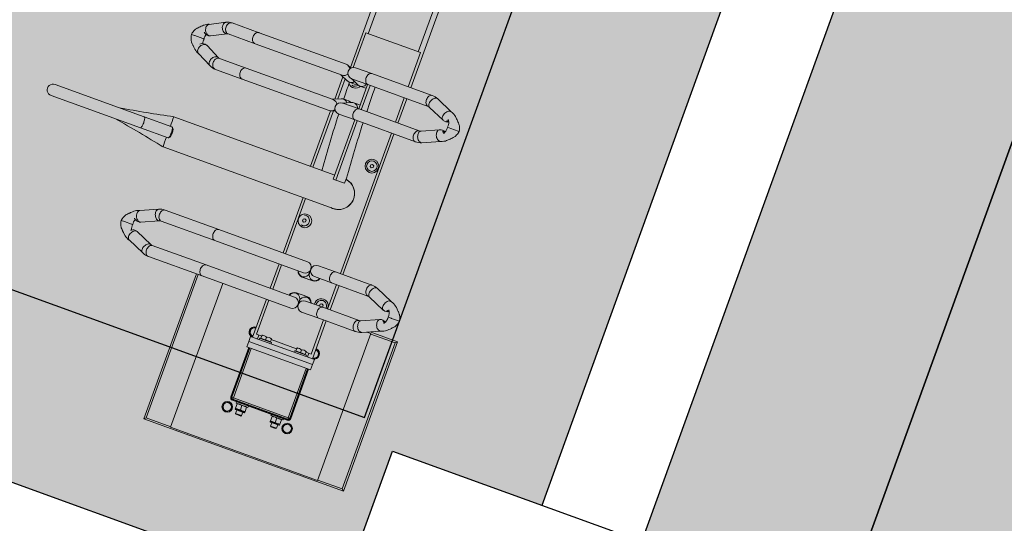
# Model space of a CAD drawing. Header units: metres. Extents: x 134157 to 138734, y 451157 to 455772.
# Tile 777 of 1056: x 136685.266 to 136687.123, y 454149.172 to 454150.122. Entities that reach past the tile are written whole.
import ezdxf

# ---------------------------------------------------------------- set-up
doc = ezdxf.new("R2010")
doc.units = ezdxf.units.M
doc.linetypes.add('TR18X20__G2', pattern=[2.6, 1, -0.4, 0, -0.4, 0, -0.4, 0, -0.4])
doc.layers.add('-DR-alg-hulplijnen', color=210, linetype='Continuous', plot=False)
doc.layers.add('-DR-alg-hulplijnen kantverharding asflast nieuwe fietsstraat', color=7, linetype='Continuous', true_color=0xff9429, plot=False)
doc.layers.add('-DR-nw-gr-arc-gras', color=7, linetype='Continuous', true_color=0xb5d5a4)
for name, color, linetype in [('-DR-nw-inr-fietsparkeren Tulip Traverse', 2, 'Continuous'), ('-DR-nw-vh-band 18-20x25', 2, 'TR18X20__G2'), ('-DR-nw-vh-band 18-20x25 hoekblok R 0.50 uitwendig', 2, 'Continuous'), ('-DR-nw-vh-kantverharding', 3, 'Continuous'), ('VELOPA-FIG15', 1, 'Continuous'), ('VELOPA-FIG25', 1, 'Continuous')]:
    doc.layers.add(name, color=color, linetype=linetype)
for name, color, linetype, lineweight, true_color in [('-DR-nw-vh-arc-asfalt fietsstraat rood', 7, 'Continuous', 9, 0xdfbfc7), ('-DR-nw-vh-arc-sbs df Drainflow', 7, 'Continuous', 9, 0xb9747c), ('-DR-nw-vh-arc-sbs kf bruinrood rabat halfsteens', 7, 'Continuous', 9, 0xb88485)]:
    doc.layers.add(name, color=color, linetype=linetype, lineweight=lineweight, true_color=true_color)
doc.layers.add('-DR-nw-vh-arc-tegels 300x300x45', color=253, linetype='Continuous', lineweight=9)
pattern_1 = [(115.335625, (136419.71802, 453326.2367), (-0.223681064, -0.105903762), [0.06, -0.187485]), (205.335625, (136419.71802, 453326.2367), (0.105903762, -0.223681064), [0.06, -0.187485])]

# ---------------------------------------------------------------- blocks, each defined once
blk = doc.blocks.new('*U2306')
at = {"layer": '-DR-alg-hulplijnen', "flags": 128}
blk.add_lwpolyline([(-40, 130), (-40, -1795), (1510, -1795), (1510, 130)], close=True, dxfattribs=at)
at = {"layer": 'VELOPA-FIG15', "color": 252, "linetype": 'Continuous', "lineweight": 9}
for p, q in [((1449.5, -124), (1449.5, 4)), ((1559.5, 0), (1559.5, -0.7)), ((827, -10), (682, -10)), ((1439.5, -10), (1432, -10)), ((1460.5, -5), (1559.5, -5)), ((1559.5, -2), (1559.5, -0.7)), ((1559.5, -5), (1559.5, -2)), ((1559.5, -5), (1559.5, -115)), ((1562.5, -5), (1559.5, -5)), ((1563.8, -5), (1562.5, -5)), ((1564.5, -5), (1563.8, -5)), ((1578, -34.4), (1578, -15.6)), ((1578, -104.4), (1578, -85.6)), ((827, -110), (682, -110)), ((1439.5, -110), (1432, -110)), ((1559.5, -115), (1460.5, -115)), ((1559.5, -115), (1562.5, -115)), ((1559.5, -115), (1559.5, -118)), ((1559.5, -118), (1559.5, -119.3)), ((1559.5, -119.3), (1559.5, -120)), ((1563.8, -115), (1562.5, -115)), ((1564.5, -115), (1563.8, -115))]:
    blk.add_line(p, q, dxfattribs=at)
at = {"layer": 'VELOPA-FIG15', "color": 252, "linetype": 'Continuous', "lineweight": 9, "flags": 128}
for points in [[(1292.5, 58.1), (1292.3, 56.8), (1291.8, 55.5), (1290.9, 54.4), (1289.8, 53.3), (1288.4, 52.4), (1286.7, 51.7), (1284.9, 51.2), (1283, 50.9), (1281, 50.9), (1279.1, 51), (1277.2, 51.4), (1275.4, 52.1), (1273.9, 52.9), (1272.6, 53.8), (1271.6, 55), (1270.9, 56.2), (1270.5, 57.4), (1270.5, 58.1)], [(1293.2, 61.5), (1292.9, 60.9), (1292.1, 59.9), (1291, 59.2), (1289.7, 58.6), (1288.1, 58.3), (1286.4, 58.2), (1284.6, 58.4), (1282.7, 58.8), (1280.8, 59.4), (1279, 60.2), (1277.4, 61.3), (1275.9, 62.4), (1274.7, 63.7), (1273.7, 65.1), (1273.1, 66.4), (1272.7, 67.8), (1272.7, 69.1), (1273.1, 70.3)], [(1340.8, 61.5), (1341.1, 60.9), (1341.9, 59.9), (1343, 59.2), (1344.3, 58.6), (1345.9, 58.3), (1347.6, 58.2), (1349.4, 58.4), (1351.3, 58.8), (1353.2, 59.4), (1355, 60.2), (1356.6, 61.3), (1358.1, 62.4), (1359.3, 63.7), (1360.3, 65.1), (1360.9, 66.4), (1361.3, 67.8), (1361.3, 69.1), (1360.9, 70.3)], [(1341.5, 58.1), (1341.7, 56.8), (1342.2, 55.5), (1343.1, 54.4), (1344.2, 53.3), (1345.6, 52.4), (1347.3, 51.7), (1349.1, 51.2), (1351, 50.9), (1353, 50.9), (1354.9, 51), (1356.8, 51.4), (1358.6, 52.1), (1360.1, 52.9), (1361.4, 53.8), (1362.4, 55), (1363.1, 56.2), (1363.5, 57.4), (1363.5, 58.1)], [(917.5, 42.9), (917.3, 41.6), (916.8, 40.3), (915.9, 39.1), (914.8, 38), (913.4, 37.1), (911.7, 36.4), (909.9, 35.8), (908, 35.5), (906, 35.5), (904.1, 35.7), (902.2, 36.1), (900.4, 36.7), (898.9, 37.5), (897.6, 38.5), (896.6, 39.7), (895.9, 40.9), (895.5, 42.2), (895.5, 42.9)], [(918.2, 46), (917.9, 45.5), (917.1, 44.5), (916, 43.7), (914.7, 43.1), (913.1, 42.8), (911.4, 42.7), (909.6, 42.8), (907.7, 43.2), (905.8, 43.8), (904, 44.7), (902.4, 45.7), (900.9, 46.9), (899.7, 48.2), (898.7, 49.6), (898.1, 51), (897.7, 52.4), (897.7, 53.7), (898.1, 54.9), (898.1, 55)], [(965.8, 46), (966.1, 45.5), (966.9, 44.5), (968, 43.7), (969.3, 43.1), (970.9, 42.8), (972.6, 42.7), (974.4, 42.8), (976.3, 43.2), (978.2, 43.8), (980, 44.7), (981.6, 45.7), (983.1, 46.9), (984.3, 48.2), (985.3, 49.6), (985.9, 51), (986.3, 52.4), (986.3, 53.7), (985.9, 54.9), (985.9, 55)], [(966.5, 42.9), (966.7, 41.6), (967.2, 40.3), (968.1, 39.1), (969.2, 38), (970.6, 37.1), (972.3, 36.4), (974.1, 35.8), (976, 35.5), (978, 35.5), (979.9, 35.7), (981.8, 36.1), (983.6, 36.7), (985.1, 37.5), (986.4, 38.5), (987.4, 39.7), (988.1, 40.9), (988.5, 42.2), (988.5, 42.9)], [(1292.5, -14.9), (1292.3, -16.1), (1291.8, -17.4), (1290.9, -18.6), (1289.8, -19.6), (1288.4, -20.5), (1286.7, -21.2), (1284.9, -21.7), (1283, -22), (1281, -22.1), (1279.1, -21.9), (1277.2, -21.5), (1275.4, -20.9), (1273.9, -20.1), (1272.6, -19.1), (1271.6, -18), (1270.9, -16.8), (1270.5, -15.5), (1270.5, -14.9)], [(1341.5, -14.9), (1341.7, -16.1), (1342.2, -17.4), (1343.1, -18.6), (1344.2, -19.6), (1345.6, -20.5), (1347.3, -21.2), (1349.1, -21.7), (1351, -22), (1353, -22.1), (1354.9, -21.9), (1356.8, -21.5), (1358.6, -20.9), (1360.1, -20.1), (1361.4, -19.1), (1362.4, -18), (1363.1, -16.8), (1363.5, -15.5), (1363.5, -14.9)], [(917.5, -78.1), (917.3, -79.4), (916.8, -80.7), (915.9, -81.9), (914.8, -83), (913.4, -83.9), (911.7, -84.6), (909.9, -85.2), (908, -85.5), (906, -85.5), (904.1, -85.3), (902.2, -84.9), (900.4, -84.3), (898.9, -83.5), (897.6, -82.5), (896.6, -81.3), (895.9, -80.1), (895.5, -78.8), (895.5, -78.1)], [(966.5, -78.1), (966.7, -79.4), (967.2, -80.7), (968.1, -81.9), (969.2, -83), (970.6, -83.9), (972.3, -84.6), (974.1, -85.2), (976, -85.5), (978, -85.5), (979.9, -85.3), (981.8, -84.9), (983.6, -84.3), (985.1, -83.5), (986.4, -82.5), (987.4, -81.3), (988.1, -80.1), (988.5, -78.8), (988.5, -78.1)], [(1292.5, -249), (1292.3, -250.3), (1291.8, -251.6), (1290.9, -252.7), (1289.8, -253.8), (1288.4, -254.7), (1286.7, -255.4), (1284.9, -256), (1283, -256.3), (1281, -256.3), (1279.1, -256.1), (1277.2, -255.7), (1275.4, -255.1), (1273.9, -254.3), (1272.6, -253.3), (1271.6, -252.2), (1270.9, -250.9), (1270.5, -249.6), (1270.5, -249)], [(1341.5, -249), (1341.7, -250.3), (1342.2, -251.6), (1343.1, -252.7), (1344.2, -253.8), (1345.6, -254.7), (1347.3, -255.4), (1349.1, -256), (1351, -256.3), (1353, -256.3), (1354.9, -256.1), (1356.8, -255.7), (1358.6, -255.1), (1360.1, -254.3), (1361.4, -253.3), (1362.4, -252.2), (1363.1, -250.9), (1363.5, -249.6), (1363.5, -249)], [(917.5, -304.2), (917.3, -305.7), (916.8, -307.1), (915.9, -308.5), (914.8, -309.7), (913.4, -310.7), (911.7, -311.6), (909.9, -312.1), (908, -312.5), (906, -312.5), (904.1, -312.3), (902.2, -311.9), (900.4, -311.2), (898.9, -310.2), (897.6, -309.1), (896.6, -307.8), (895.9, -306.4), (895.5, -304.9), (895.5, -304.2)], [(966.5, -304.2), (966.7, -305.7), (967.2, -307.1), (968.1, -308.5), (969.2, -309.7), (970.6, -310.7), (972.3, -311.6), (974.1, -312.1), (976, -312.5), (978, -312.5), (979.9, -312.3), (981.8, -311.9), (983.6, -311.2), (985.1, -310.2), (986.4, -309.1), (987.4, -307.8), (988.1, -306.4), (988.5, -304.9), (988.5, -304.2)], [(917.5, -358.2), (917.3, -359.7), (916.8, -361.2), (915.9, -362.5), (914.8, -363.7), (913.4, -364.8), (911.7, -365.6), (909.9, -366.2), (908, -366.5), (906, -366.6), (904.1, -366.4), (902.2, -365.9), (900.4, -365.2), (898.9, -364.3), (897.6, -363.1), (896.6, -361.8), (895.9, -360.4), (895.5, -359), (895.5, -358.2)], [(918.6, -362.7), (918.4, -364.2), (917.9, -365.8), (917.1, -367.3), (916, -368.7), (914.7, -370.1), (913.1, -371.2), (911.4, -372.2), (909.6, -372.9), (907.7, -373.4), (905.8, -373.6), (904, -373.5), (902.4, -373.1), (900.9, -372.5), (899.7, -371.6), (898.7, -370.6), (898.3, -369.9)], [(918, -360), (918.4, -361.2), (918.6, -362.7)], [(966, -360), (965.6, -361.2), (965.4, -362.7)], [(965.4, -362.7), (965.6, -364.2), (966.1, -365.8), (966.9, -367.3), (968, -368.7), (969.3, -370.1), (970.9, -371.2), (972.6, -372.2), (974.4, -372.9), (976.3, -373.4), (978.2, -373.6), (980, -373.5), (981.6, -373.1), (983.1, -372.5), (984.3, -371.6), (985.3, -370.6), (985.7, -369.9)], [(966.5, -358.2), (966.7, -359.7), (967.2, -361.2), (968.1, -362.5), (969.2, -363.7), (970.6, -364.8), (972.3, -365.6), (974.1, -366.2), (976, -366.5), (978, -366.6), (979.9, -366.4), (981.8, -365.9), (983.6, -365.2), (985.1, -364.3), (986.4, -363.1), (987.4, -361.8), (988.1, -360.4), (988.5, -359), (988.5, -358.2)], [(1292.5, -356.7), (1292.3, -358.1), (1291.8, -359.3), (1290.9, -360.5), (1289.8, -361.6), (1288.4, -362.5), (1286.7, -363.2), (1284.9, -363.7), (1283, -364), (1281, -364.1), (1279.1, -363.9), (1277.2, -363.5), (1275.4, -362.9), (1273.9, -362.1), (1272.6, -361.1), (1271.6, -359.9), (1270.9, -358.7), (1270.5, -357.4), (1270.5, -356.7)], [(1293.6, -361.9), (1293.4, -363.2), (1292.9, -364.6), (1292.1, -366), (1291, -367.3), (1289.7, -368.6), (1288.1, -369.7), (1286.4, -370.6), (1284.6, -371.4), (1282.7, -371.9), (1280.8, -372.1), (1279, -372.2), (1277.4, -372), (1275.9, -371.5), (1274.7, -370.8), (1273.7, -369.9), (1273.1, -368.9)], [(1293.2, -360), (1293.4, -360.6), (1293.6, -361.9)], [(1340.8, -360), (1340.6, -360.6), (1340.4, -361.9)], [(1340.4, -361.9), (1340.6, -363.2), (1341.1, -364.6), (1341.9, -366), (1343, -367.3), (1344.3, -368.6), (1345.9, -369.7), (1347.6, -370.6), (1349.4, -371.4), (1351.3, -371.9), (1353.2, -372.1), (1355, -372.2), (1356.6, -372), (1358.1, -371.5), (1359.3, -370.8), (1360.3, -369.9), (1360.9, -368.9)], [(1341.5, -356.7), (1341.7, -358.1), (1342.2, -359.3), (1343.1, -360.5), (1344.2, -361.6), (1345.6, -362.5), (1347.3, -363.2), (1349.1, -363.7), (1351, -364), (1353, -364.1), (1354.9, -363.9), (1356.8, -363.5), (1358.6, -362.9), (1360.1, -362.1), (1361.4, -361.1), (1362.4, -359.9), (1363.1, -358.7), (1363.5, -357.4), (1363.5, -356.7)], [(1129.5, -450.9), (1127.5, -451), (1125.6, -451.1), (1123.9, -451.3), (1122.3, -451.6), (1120.9, -451.9), (1119.8, -452.3), (1119, -452.8), (1118.6, -453.2), (1118.5, -453.6)], [(1140.5, -453.6), (1140.4, -453.2), (1140, -452.8), (1139.2, -452.3), (1138.1, -451.9), (1136.7, -451.6), (1135.1, -451.3), (1133.4, -451.1), (1131.5, -451), (1129.5, -450.9)]]:
    blk.add_lwpolyline(points, dxfattribs=at)
at = {"layer": 'VELOPA-FIG25', "color": 252, "linetype": 'Continuous', "lineweight": 9}
for p, q in [((1317, 128.4), (1317, 130)), ((1354.5, 140), (1354.5, 85)), ((1358, 136.5), (1354.5, 140)), ((1654.5, 140), (1354.5, 140)), ((1358, 136.5), (1358, 87.5)), ((1651, 136.5), (1358, 136.5)), ((1651, 136.5), (1654.5, 140)), ((1651, 87.5), (1651, 136.5)), ((1654.5, -260), (1654.5, 140)), ((942, 112), (942, 113.7)), ((942, 111.6), (942, 112)), ((942, 97.2), (942, 111.6)), ((1317, 128), (1317, 128.4)), ((1317, 114), (1317, 128)), ((1317, 114), (1317, 113.7)), ((1317, 113.7), (1317, 107.5)), ((942, 97.2), (942, 96.9)), ((942, 96.9), (942, 90.7)), ((1287.3, 103), (1273.1, 70.3)), ((1293.2, 61.5), (1307.6, 94.4)), ((1326.4, 94.4), (1340.8, 61.5)), ((1360.9, 70.3), (1346.7, 103)), ((912.4, 87), (898.1, 55)), ((918.2, 46), (932.5, 78.2)), ((951.5, 78.2), (965.8, 46)), ((985.9, 55), (971.6, 87)), ((1357, 87.5), (1357, 79.3)), ((1652, 87.5), (1357, 87.5)), ((1652, -207.5), (1652, 87.5)), ((1270.5, 58.1), (1270.5, -14.9)), ((1292.5, -14.9), (1292.5, 58.1)), ((1341.5, 58.1), (1341.5, -14.9)), ((1363.5, -14.9), (1363.5, 58.1)), ((895.5, 42.9), (895.5, -78.1)), ((917.5, -78.1), (917.5, 42.9)), ((966.5, 42.9), (966.5, -78.1)), ((988.5, -78.1), (988.5, 42.9)), ((895.5, 0), (613.5, 0)), ((966.5, 0), (917.5, 0)), ((1270.5, 0), (988.5, 0)), ((1341.5, 0), (1292.5, 0)), ((1439.5, 0), (1363.5, 0)), ((1434.1, 8), (1424.9, 8)), ((1439.5, -124), (1439.5, 4)), ((1439.5, 4), (1449.5, 4)), ((1449.5, 4), (1460.5, 4)), ((1460.5, -124), (1460.5, 4)), ((1559.5, 0), (1460.5, 0)), ((1584.1, 8), (1574.9, 8)), ((895.5, -5.2), (827, -5.2)), ((827, -5.2), (827, -115.2)), ((966.5, -5.2), (917.5, -5.2)), ((1270.5, -5.2), (988.5, -5.2)), ((1056, -18.5), (1057.8, -15.5)), ((1057.8, -21.5), (1056, -18.5)), ((1057.8, -15.5), (1061.2, -15.5)), ((1061.2, -15.5), (1063, -18.5)), ((1063, -18.5), (1061.2, -21.5)), ((1270.5, -14.9), (1270.5, -49.2)), ((1341.5, -5.2), (1292.5, -5.2)), ((1292.5, -49.2), (1292.5, -14.9)), ((1336, -18.5), (1337.8, -15.5)), ((1337.8, -21.5), (1336, -18.5)), ((1337.8, -15.5), (1341.2, -15.5)), ((1341.2, -15.5), (1341.5, -16)), ((1341.5, -14.9), (1341.5, -49.2)), ((1432, -5.2), (1363.5, -5.2)), ((1363.5, -49.2), (1363.5, -14.9)), ((1429.5, -15.5), (1429.5, -15.5)), ((1431, -15.5), (1429.5, -15.5)), ((1436.2, -15.5), (1431, -15.5)), ((1432, -15.5), (1432, -5.2)), ((1437, -15.5), (1436.2, -15.5)), ((1436.2, -15.5), (1436.2, -20.3)), ((1439.5, -13), (1437, -13)), ((1437, -37), (1437, -13)), ((1559.5, -0.7), (1460.5, -0.7)), ((1559.5, -2), (1460.5, -2)), ((1562.5, -115), (1562.5, -5)), ((1563.8, -115), (1563.8, -5)), ((1564.5, -5), (1564.5, -115)), ((1567, -13), (1564.5, -13)), ((1567, -13), (1567, -37)), ((1567, -15.5), (1567, -15.5)), ((1567.7, -15.5), (1567, -15.5)), ((1576.2, -15.5), (1567.7, -15.5)), ((1574.9, -8), (1584.1, -8)), ((1576.2, -15.5), (1577, -15.5)), ((1577, -15.5), (1577, -15.5)), ((1578, -15.6), (1577, -15.6)), ((1579, -33.4), (1579, -16.6)), ((1061.2, -21.5), (1057.8, -21.5)), ((1341.2, -21.5), (1337.8, -21.5)), ((1341.5, -21), (1341.2, -21.5)), ((1429.5, -34.5), (1429.5, -34.5)), ((1429.5, -34.5), (1431, -34.5)), ((1431, -25), (1436.2, -25)), ((1436.2, -34.5), (1431, -34.5)), ((1432, -85.5), (1432, -34.5)), ((1436.2, -20.3), (1436.2, -25)), ((1436.2, -25), (1436.2, -29.7)), ((1436.2, -29.7), (1436.2, -34.5)), ((1436.2, -34.5), (1437, -34.5)), ((1437, -37), (1439.5, -37)), ((1564.5, -37), (1567, -37)), ((1567.5, -19), (1567, -19)), ((1567, -31), (1567.5, -31)), ((1567, -34.5), (1567, -34.5)), ((1567.7, -34.5), (1567, -34.5)), ((1576.2, -25), (1567.7, -25)), ((1576.2, -34.5), (1567.7, -34.5)), ((1576.2, -34.5), (1577, -34.5)), ((1577, -34.4), (1578, -34.4)), ((1577, -34.5), (1577, -34.5)), ((1585.7, -19), (1579, -19)), ((1579, -31), (1585.7, -31)), ((1587, -20.3), (1585.7, -19)), ((1585.7, -31), (1585.7, -19)), ((1585.7, -31), (1587, -29.7)), ((1587, -29.7), (1587, -20.3)), ((1301.1, -70.7), (1301.1, -49.7)), ((1332.8, -49.7), (1332.8, -70.7)), ((917.5, -73.7), (966.5, -73.7)), ((988.5, -73.7), (1107.5, -73.7)), ((1097.5, -55.8), (1107.5, -55.8)), ((1107.5, -73.7), (1107.5, -55.8)), ((1107.5, -73.7), (1107.5, -78.6)), ((1159.6, -401.2), (1159.6, -60.1)), ((1270.5, -71.2), (1270.5, -249)), ((1277.1, -59.4), (1277.1, -61.1)), ((1281.5, -60.2), (1289, -60.2)), ((1289.2, -60.2), (1289, -60.2)), ((1292.5, -249), (1292.5, -71.2)), ((1341.5, -71.2), (1341.5, -249)), ((1345, -60.2), (1344.8, -60.2)), ((1345, -60.2), (1352.5, -60.2)), ((1356.8, -61.1), (1356.8, -59.4)), ((1363.5, -249), (1363.5, -71.2)), ((895.5, -78.1), (895.5, -110.6)), ((917.5, -110.6), (917.5, -78.1)), ((917.5, -78.6), (966.5, -78.6)), ((925.2, -91.3), (925.2, -81.2)), ((958.8, -81.2), (958.8, -91.3)), ((966.5, -78.1), (966.5, -110.6)), ((988.5, -110.6), (988.5, -78.1)), ((988.5, -78.6), (1107.5, -78.6)), ((1099.3, -78.6), (1099.3, -401.1)), ((1429.5, -85.5), (1429.5, -85.5)), ((1431, -85.5), (1429.5, -85.5)), ((1436.2, -85.5), (1431, -85.5)), ((1437, -85.5), (1436.2, -85.5)), ((1436.2, -85.5), (1436.2, -90.2)), ((1436.2, -90.2), (1436.2, -95)), ((1439.5, -83), (1437, -83)), ((1437, -107), (1437, -83)), ((1567, -83), (1564.5, -83)), ((1567, -83), (1567, -107)), ((1567, -85.5), (1567, -85.5)), ((1567.7, -85.5), (1567, -85.5)), ((1567.5, -89), (1567, -89)), ((1576.2, -85.5), (1567.7, -85.5)), ((1576.2, -85.5), (1577, -85.5)), ((1577, -85.5), (1577, -85.5)), ((1578, -85.6), (1577, -85.6)), ((1579, -103.4), (1579, -86.6)), ((1585.7, -89), (1579, -89)), ((1587, -90.2), (1585.7, -89)), ((1585.7, -101), (1585.7, -89)), ((1587, -99.7), (1587, -90.2)), ((917.5, -111.2), (924.3, -95.5)), ((925.2, -112.2), (925.2, -102.1)), ((958.8, -102.1), (958.8, -112.2)), ((959.7, -95.5), (966.5, -111.2)), ((1099.3, -104.5), (1097.5, -104.5)), ((1196, -103.5), (1197.8, -100.5)), ((1197.8, -106.5), (1196, -103.5)), ((1197.8, -100.5), (1201.2, -100.5)), ((1201.2, -106.5), (1197.8, -106.5)), ((1201.2, -100.5), (1203, -103.5)), ((1203, -103.5), (1201.2, -106.5)), ((1429.5, -104.5), (1429.5, -104.5)), ((1429.5, -104.5), (1431, -104.5)), ((1431, -95), (1436.2, -95)), ((1436.2, -104.5), (1431, -104.5)), ((1432, -115.2), (1432, -104.5)), ((1436.2, -95), (1436.2, -99.7)), ((1436.2, -99.7), (1436.2, -104.5)), ((1436.2, -104.5), (1437, -104.5)), ((1437, -107), (1439.5, -107)), ((1564.5, -107), (1567, -107)), ((1567, -101), (1567.5, -101)), ((1567, -104.5), (1567, -104.5)), ((1567.7, -104.5), (1567, -104.5)), ((1576.2, -95), (1567.7, -95)), ((1576.2, -104.5), (1567.7, -104.5)), ((1576.2, -104.5), (1577, -104.5)), ((1577, -104.4), (1578, -104.4)), ((1577, -104.5), (1577, -104.5)), ((1579, -101), (1585.7, -101)), ((1585.7, -101), (1587, -99.7)), ((898.5, -120), (613.5, -120)), ((827, -115.2), (896.5, -115.2)), ((895.5, -129.9), (895.5, -304.2)), ((899.3, -118.9), (896.4, -125.6)), ((917.5, -132.1), (924.3, -116.4)), ((917.5, -304.2), (917.5, -129.9)), ((964.4, -127.3), (919.6, -127.3)), ((962.3, -122.4), (921.7, -122.4)), ((959.7, -116.4), (966.5, -132.1)), ((966.5, -129.9), (966.5, -304.2)), ((987.6, -125.6), (984.7, -118.9)), ((1099.3, -122.4), (986.2, -122.4)), ((1099.3, -127.3), (988.2, -127.3)), ((988.5, -304.2), (988.5, -129.9)), ((1159.6, -115.2), (1270.5, -115.2)), ((1270.5, -120), (1159.6, -120)), ((1292.5, -115.2), (1341.5, -115.2)), ((1341.5, -120), (1292.5, -120)), ((1363.5, -115.2), (1432, -115.2)), ((1439.5, -120), (1363.5, -120)), ((1424.9, -128), (1434.1, -128)), ((1439.5, -124), (1449.5, -124)), ((1449.5, -124), (1460.5, -124)), ((1559.5, -118), (1460.5, -118)), ((1460.5, -119.3), (1559.5, -119.3)), ((1559.5, -120), (1460.5, -120)), ((1584.1, -112), (1574.9, -112)), ((1574.9, -128), (1584.1, -128)), ((1363.5, -207.5), (1652, -207.5)), ((1651, -256.5), (1651, -207.5)), ((1270.5, -249), (1270.5, -356.7)), ((1292.5, -356.7), (1292.5, -249)), ((1341.5, -249), (1341.5, -356.7)), ((1363.5, -356.7), (1363.5, -249)), ((1363.5, -256.5), (1651, -256.5)), ((1651, -256.5), (1654.5, -260)), ((1363.5, -260), (1654.5, -260)), ((895.5, -304.2), (895.5, -358.2)), ((917.5, -358.2), (917.5, -304.2)), ((966.5, -304.2), (966.5, -358.2)), ((988.5, -358.2), (988.5, -304.2)), ((898.3, -369.9), (912.7, -398.2)), ((932.3, -388.3), (918, -360)), ((966, -360), (951.7, -388.3)), ((971.3, -398.2), (985.7, -369.9)), ((1273.1, -368.9), (1287.4, -401.3)), ((1307.6, -392.4), (1293.2, -360)), ((1340.8, -360), (1326.4, -392.4)), ((1346.6, -401.3), (1360.9, -368.9)), ((932.6, -389), (932.4, -388.4)), ((951.6, -388.4), (951.4, -389.1)), ((942, -399.9), (942, -397.9)), ((942, -399.9), (942, -400.3)), ((942, -416.6), (942, -400.3)), ((1118.5, -398.1), (1118.5, -453.6)), ((1121.3, -395.1), (1118.8, -397.4)), ((1140.2, -397.4), (1137.7, -395.1)), ((1140.5, -453.6), (1140.5, -398.1)), ((1307.7, -392.7), (1307.6, -392.4)), ((1317, -406.7), (1317, -405)), ((1317, -406.7), (1317, -407.1)), ((1317, -421.4), (1317, -407.1)), ((1326.4, -392.4), (1326.3, -392.7)), ((942, -417), (942, -416.6)), ((942, -423), (942, -417)), ((1317, -421.7), (1317, -421.4)), ((1317, -427.9), (1317, -421.7)), ((1118.5, -453.6), (1118.5, -632.7)), ((1140.5, -453.6), (1140.5, -632.7))]:
    blk.add_line(p, q, dxfattribs=at)
at = {"layer": 'VELOPA-FIG25', "color": 252, "linetype": 'Continuous', "lineweight": 9, "flags": 128}
for points in [[(1317, 130), (1313.6, 129.5), (1310.8, 128.7), (1308.3, 127.6), (1306.6, 126.7), (1305.5, 126.1), (1305, 125.7), (1304.2, 125.2), (1302.6, 123.9), (1301, 122.3), (1300.4, 121.5), (1299.7, 120.9), (1298.4, 119.8), (1297, 118.5), (1294.7, 116.1), (1292.5, 113.6), (1291.1, 111.5), (1289.6, 109), (1288.2, 106), (1287.1, 102.3)], [(1346.9, 102.3), (1345.8, 106), (1344.4, 109), (1342.9, 111.5), (1341.5, 113.6), (1338.6, 116.9), (1337, 118.5), (1335.6, 119.8), (1334.9, 120.4), (1334.3, 120.9), (1333.6, 121.5), (1333, 122.3), (1331.4, 123.9), (1329.8, 125.2), (1328.7, 126), (1328, 126.4), (1326.9, 127), (1325.3, 127.8), (1323.2, 128.7), (1320.4, 129.5), (1317, 130)], [(942, 113.7), (938.7, 113.2), (936.1, 112.5), (934.2, 111.7), (932.1, 110.8), (930.6, 109.9), (929.2, 108.9), (927.3, 107.3), (925.6, 105.5), (924.9, 104.7), (924.2, 104.2), (922.7, 102.9), (921, 101.2), (917.7, 97.6), (916.3, 95.7), (914.8, 93.2), (913.3, 90.1), (912.1, 86.2)], [(971.9, 86.2), (970.7, 90.1), (969.2, 93.2), (967.7, 95.7), (966.3, 97.6), (963, 101.2), (961.3, 102.9), (959.8, 104.2), (959.1, 104.7), (958.4, 105.5), (956.7, 107.3), (954.8, 108.9), (953.4, 109.9), (951.9, 110.8), (949.8, 111.7), (947.9, 112.5), (945.3, 113.2), (942, 113.7)], [(1287.2, 102.3), (1287.1, 101.4), (1287.3, 99.9), (1287.8, 98.4), (1288.8, 96.9), (1290.1, 95.5), (1291.7, 94.2), (1293.5, 93.1), (1295.5, 92.2), (1297.5, 91.6), (1299.5, 91.2), (1301.5, 91.1), (1303.3, 91.4), (1304.9, 91.9), (1306.2, 92.6), (1307.2, 93.6), (1307.6, 94.5)], [(1306.2, 105.8), (1306.7, 104.9), (1307.2, 103.8), (1307.5, 102.7), (1307.5, 102), (1307.4, 101.5), (1307.1, 101.3), (1306.6, 101.4), (1306, 101.9), (1305.5, 102.6), (1305.3, 103.7), (1305.2, 104.7), (1305.2, 105.2)], [(1317, 107.4), (1319.6, 107.6), (1321.9, 107.4), (1323.8, 107.1), (1325.3, 106.7), (1327.6, 105.9), (1329.5, 104.8), (1330.2, 104.2), (1330.6, 103.9), (1330.7, 103.8), (1330.7, 103.9)], [(1346.8, 102.3), (1347, 101.4), (1346.7, 99.9), (1346.2, 98.4), (1345.2, 96.9), (1343.9, 95.5), (1342.3, 94.2), (1340.5, 93.1), (1338.5, 92.2), (1336.5, 91.6), (1334.5, 91.2), (1332.5, 91.1), (1330.7, 91.4), (1329.1, 91.9), (1327.8, 92.6), (1326.8, 93.6), (1326.4, 94.5)], [(1326.5, 102.2), (1326.6, 101.6), (1326.8, 101.4), (1327.3, 101.4), (1327.9, 101.7), (1328.5, 102.5), (1328.7, 103.6), (1328.8, 104.7), (1328.8, 105.2)], [(912.2, 86.2), (912.1, 85.2), (912.3, 83.7), (912.8, 82.2), (913.8, 80.7), (915.1, 79.3), (916.7, 77.9), (918.5, 76.8), (920.5, 75.9), (922.5, 75.3), (924.5, 74.9), (926.5, 74.9), (928.3, 75.1), (929.9, 75.7), (931.2, 76.5), (932.2, 77.5), (932.5, 78.3)], [(928, 87), (928, 87), (928.1, 87.1), (928.5, 87.4), (929.2, 87.9), (930.1, 88.5), (931.3, 89.1), (932.7, 89.7), (934.3, 90.1), (936.3, 90.5), (938.9, 90.8), (942, 90.7)], [(931.5, 89.2), (931.7, 88.8), (932.2, 87.7), (932.5, 86.6), (932.5, 85.8), (932.4, 85.3), (932.1, 85.1), (931.6, 85.2), (931, 85.6), (930.5, 86.3), (930.3, 87.3), (930.2, 88.4), (930.2, 88.5)], [(942, 90.7), (944.6, 90.8), (946.9, 90.6), (948.8, 90.4), (950.3, 90), (952.6, 89.2), (954.5, 88.1), (955.2, 87.6), (955.6, 87.3), (955.8, 87.2), (955.8, 87.2)], [(951.5, 86), (951.6, 85.4), (951.8, 85.1), (952.3, 85.1), (952.9, 85.4), (953.5, 86.2), (953.7, 87.3), (953.8, 88.4), (953.8, 88.5)], [(971.8, 86.2), (972, 85.2), (971.7, 83.7), (971.2, 82.2), (970.2, 80.7), (968.9, 79.3), (967.3, 77.9), (965.5, 76.8), (963.5, 75.9), (961.5, 75.3), (959.5, 74.9), (957.5, 74.9), (955.7, 75.1), (954.1, 75.7), (952.8, 76.5), (951.8, 77.5), (951.5, 78.3)], [(1424.9, 8), (1423.9, 6.3), (1422.9, 4.5), (1421.4, 1.9), (1420.3, 0)], [(1438.7, 0), (1437.8, 1.7), (1436.7, 3.5), (1435.2, 6.1), (1434.1, 8)], [(1574.9, 8), (1573.9, 6.3), (1572.9, 4.5), (1571.4, 1.9), (1570.3, 0)], [(1570.3, 0), (1571.2, -1.7), (1572.3, -3.5), (1573.8, -6.1), (1574.9, -8)], [(1588.7, 0), (1587.8, 1.7), (1586.7, 3.5), (1585.2, 6.1), (1584.1, 8)], [(1584.1, -8), (1585.1, -6.3), (1586.1, -4.5), (1587.6, -1.9), (1588.7, 0)], [(1567.7, -15.5), (1567.1, -18.7), (1567.1, -19)], [(1576.9, -19), (1576.9, -18.5), (1576.2, -15.5)], [(1567.1, -31), (1567.1, -31.5), (1567.7, -34.5)], [(1576.2, -34.5), (1576.9, -31.3), (1576.9, -31)], [(925.1, -81.2), (925.2, -81.1), (924.7, -78.6)], [(958.9, -81.2), (958.8, -81.1), (959.3, -78.6)], [(1567.7, -85.5), (1567.1, -88.7), (1567.1, -89)], [(1576.9, -89), (1576.9, -88.5), (1576.2, -85.5)], [(923.6, -97), (924.6, -98.6), (925.1, -102.1)], [(960.4, -97), (959.4, -98.6), (958.9, -102.1)], [(1204.5, -94.8), (1202.8, -94), (1200.9, -93.6), (1199, -93.5), (1197.1, -93.8), (1195.3, -94.4), (1193.7, -95.4), (1192.3, -96.6), (1191.1, -98.1), (1190.2, -99.8), (1189.7, -101.6), (1189.5, -103.5), (1189.7, -105.4), (1189.9, -106.2), (1189.7, -105.4), (1189.5, -103.5), (1189.7, -101.6), (1190.2, -99.8), (1191.1, -98.1), (1192.3, -96.6), (1193.7, -95.4), (1195.3, -94.4), (1197.1, -93.8), (1199, -93.5), (1200.9, -93.6), (1202.8, -94), (1204.5, -94.8), (1206, -95.9), (1207.4, -97.3), (1208.4, -98.9), (1209.1, -100.7), (1209.5, -102.5), (1209.5, -104.5), (1209.1, -106.2)], [(1567.1, -101), (1567.1, -101.5), (1567.7, -104.5)], [(1576.2, -104.5), (1576.9, -101.3), (1576.9, -101)], [(898.6, -120.4), (898.4, -119.5), (898.2, -117.8)], [(1420.3, -120), (1421.2, -121.7), (1422.3, -123.5), (1423.8, -126.1), (1424.9, -128)], [(1434.1, -128), (1435.1, -126.3), (1436.1, -124.5), (1437.6, -121.9), (1438.7, -120)], [(1574.9, -112), (1573.9, -113.7), (1572.9, -115.5), (1571.4, -118.1), (1570.3, -120)], [(1570.3, -120), (1571.2, -121.7), (1572.3, -123.5), (1573.8, -126.1), (1574.9, -128)], [(1588.7, -120), (1587.8, -118.3), (1586.7, -116.5), (1585.2, -113.9), (1584.1, -112)], [(1584.1, -128), (1585.1, -126.3), (1586.1, -124.5), (1587.6, -121.9), (1588.7, -120)], [(933, -391.1), (932.7, -389.5), (932.3, -388.3)], [(951.1, -391.1), (951.3, -389.5), (951.7, -388.3)], [(912.6, -398), (913.3, -400.4), (914.7, -403.1), (916, -405.1), (917.1, -406.5), (918.1, -407.8), (919.5, -409.4), (921.2, -411), (923, -412.6), (924.5, -414.2), (925.8, -415.6), (927, -416.8), (927.9, -417.5), (928.8, -418.2), (930.1, -419.1), (932, -420.2), (933.9, -421), (936.1, -421.8), (938.8, -422.5), (942, -423)], [(912.7, -398.2), (912.8, -398.5), (913.8, -399.8), (915.1, -400.8), (916.7, -401.5), (918.5, -401.9), (920.5, -401.9), (922.5, -401.6), (924.5, -401), (926.5, -400.2), (928.3, -399), (929.9, -397.6), (931.2, -396.1), (932.2, -394.4), (932.7, -392.7), (933, -391.1)], [(931.4, -399.6), (931.1, -400.1), (930.5, -401.1), (930.3, -401.8), (930.2, -402), (930.2, -401.8), (930.3, -401.3), (930.3, -400.6)], [(942, -423), (944.9, -422.6), (947.5, -421.9), (949.6, -421.2), (951.4, -420.4), (953.3, -419.4), (954.7, -418.6), (955.7, -417.9), (958.1, -415.8), (959.9, -413.8), (960.7, -412.9), (961.7, -412), (962.9, -411), (964.2, -409.7), (965.9, -407.8), (968, -405.1), (969.5, -402.8), (970.8, -400.1), (971.5, -398)], [(971.3, -398.2), (971.2, -398.5), (970.2, -399.8), (968.9, -400.8), (967.3, -401.5), (965.5, -401.9), (963.5, -401.9), (961.5, -401.6), (959.5, -401), (957.5, -400.2), (955.7, -399), (954.1, -397.6), (952.8, -396.1), (951.8, -394.4), (951.3, -392.7), (951.1, -391.1)], [(1129.5, -395.4), (1127.5, -395.4), (1125.6, -395.6), (1123.9, -395.8), (1122.3, -396.1), (1120.9, -396.4), (1119.8, -396.8), (1119, -397.2), (1118.6, -397.7), (1118.5, -398.1)], [(1121.3, -395.1), (1121.4, -395), (1122.1, -394.6), (1123.2, -394.3), (1124.5, -394), (1126, -393.8), (1127.7, -393.6), (1129.5, -393.6)], [(1129.5, -393.6), (1131.3, -393.6), (1133, -393.8), (1134.5, -394), (1135.8, -394.3), (1136.9, -394.6), (1137.6, -395), (1137.7, -395.1)], [(1140.5, -398.1), (1140.4, -397.7), (1140, -397.2), (1139.2, -396.8), (1138.1, -396.4), (1136.7, -396.1), (1135.1, -395.8), (1133.4, -395.6), (1131.5, -395.4), (1129.5, -395.4)], [(1287.4, -401.1), (1288.2, -404), (1289.6, -407), (1291.1, -409.5), (1292.4, -411.4), (1295.4, -414.8), (1297, -416.4), (1298.5, -417.7), (1299.1, -418.3), (1299.7, -418.8), (1300.3, -419.4), (1301, -420.2), (1302.6, -421.8), (1304.2, -423.1), (1305.3, -423.9), (1306, -424.3), (1307.1, -424.9), (1308.7, -425.7), (1310.8, -426.6), (1313.6, -427.4), (1317, -427.9)], [(1287.5, -401.3), (1287.8, -402), (1288.8, -403.1), (1290.1, -403.9), (1291.7, -404.4), (1293.5, -404.6), (1295.5, -404.6), (1297.5, -404.2), (1299.5, -403.6), (1301.5, -402.7), (1303.3, -401.5), (1304.9, -400.2), (1306.2, -398.8), (1307.2, -397.3), (1307.7, -395.8), (1308, -394.3)], [(1306.8, -402.7), (1306.7, -402.9), (1306.1, -403.9), (1305.5, -405.1), (1305.3, -405.9), (1305.2, -406.2), (1305.2, -406.2)], [(1308, -394.3), (1307.7, -392.9), (1307.5, -392.4)], [(1317, -427.9), (1320.4, -427.4), (1323.2, -426.6), (1325.7, -425.5), (1327.4, -424.7), (1328.5, -424), (1329, -423.6), (1329.8, -423.1), (1331.4, -421.8), (1333, -420.2), (1333.7, -419.4), (1334.3, -418.8), (1334.9, -418.3), (1335.5, -417.7), (1337, -416.4), (1338.6, -414.8), (1341.6, -411.4), (1342.9, -409.5), (1344.4, -407), (1345.8, -404), (1346.6, -401.1)], [(1326.2, -393.1), (1325.7, -395), (1325.5, -397.3), (1325.8, -399.4), (1326.3, -401.1), (1327.4, -403.5), (1327.9, -404.3), (1328.3, -404.9), (1328.5, -405.3), (1328.5, -405.3)], [(1326.1, -394.3), (1326.3, -392.9), (1326.5, -392.4)], [(1346.5, -401.3), (1346.2, -402), (1345.2, -403.1), (1343.9, -403.9), (1342.3, -404.4), (1340.5, -404.6), (1338.5, -404.6), (1336.5, -404.2), (1334.5, -403.6), (1332.5, -402.7), (1330.7, -401.5), (1329.1, -400.2), (1327.8, -398.8), (1326.8, -397.3), (1326.3, -395.8), (1326.1, -394.3)]]:
    blk.add_lwpolyline(points, dxfattribs=at)
at = {"layer": 'VELOPA-FIG25', "color": 252, "linetype": 'Continuous', "lineweight": 9}
for centre, radius in [((1579.5, 0), 10), ((1579.5, 0), 7.99), ((1059.5, -18.5), 13), ((1059.5, -18.5), 10), ((1199.5, -102), 13), ((1579.5, -120), 10), ((1579.5, -120), 7.99)]:
    blk.add_circle(centre, radius, dxfattribs=at)
for centre, radius, start, end in [((1314.5, 89.1), 18.5, 82.1107, 127.3754), ((1296.2, 99), 12.3, 338.4992, 33.8567), ((1336.1, 98.8), 10.6, 147.1939, 204.3385), ((1334, 101.4), 7.59, 145.259, 174.2319), ((921.3, 82.9), 12.2, 337.8613, 31.5545), ((961, 82.7), 10.6, 146.3888, 204.8402), ((958.2, 85.5), 6.81, 146.8801, 175.2455), ((1300.9, 58), 30.4, 156.2878, 179.9032), ((1300.9, 58), 8.35, 155.7767, 179.7133), ((1333, 58), 8.53, 0.5438, 23.9662), ((1333, 58), 30.5, 0.1353, 23.6737), ((925.1, 42.9), 29.6, 155.7871, 179.8918), ((925.1, 42.9), 7.55, 155.1689, 179.649), ((958.8, 42.8), 7.74, 0.6599, 24.5221), ((958.8, 42.8), 29.7, 0.1503, 24.1702), ((1429.5, 0), 10, 0, 180), ((1429.5, 0), 7.99, 0, 180), ((1559.5, -5), 5, 0, 90), ((1339.5, -18.5), 13, 81.1456, 278.8544), ((1339.5, -18.5), 10, 78.4571, 281.5429), ((1438.2, -20.3), 8.65, 146.7092, 213.2908), ((1438.2, -20.3), 8.65, 146.7092, 213.2908), ((1559.5, -5), 4.33, 0, 90), ((1559.5, -5), 3, 0, 90), ((1582.9, -20.3), 15.9, 162.623, 197.377), ((1561.1, -20.3), 15.9, 342.623, 17.377), ((1578, -16.6), 1, 0, 90), ((1129.5, -60.2), 30.5, 351.3116, 171.5322), ((1129.5, -60), 30.1, 359.7685, 171.8778), ((1438.2, -29.7), 8.65, 146.7092, 213.2908), ((1438.2, -29.7), 8.65, 146.7092, 213.2908), ((1582.9, -29.7), 15.9, 162.623, 197.377), ((1561.1, -29.7), 15.9, 342.623, 17.377), ((1578, -33.4), 1, 270, 0), ((1281.5, -49.2), 11, 180, 0), ((1289.1, -49.3), 11, 269.9037, 72.138), ((1289.1, -49.7), 12, 0, 73.7845), ((1344.8, -49.7), 12, 106.2055, 180), ((1344.9, -49.3), 11, 107.862, 270.0963), ((1352.5, -49.2), 11, 180, 0), ((898.4, 2522.8), 2586.4, 270.4234, 271.5091), ((906.3, 2314.2), 2377.6, 271.9815, 274.6127), ((1281.5, -71.2), 11, 0, 180), ((1289.2, -71.2), 11, 287.5246, 90.0271), ((1289.1, -70.7), 12, 286.2155, 0), ((1344.8, -70.7), 12, 180, 253.7945), ((1344.8, -71.2), 11, 89.9725, 252.4757), ((1352.5, -71.2), 11, 0, 180), ((914.4, -91.2), 10.8, 336.647, 73.2243), ((919.5, -102), 13, 308.5211, 64.2094), ((969.6, -91.2), 10.8, 106.7757, 203.353), ((1438.2, -90.2), 8.65, 146.7092, 213.2908), ((1438.2, -90.2), 8.65, 146.7092, 213.2908), ((1582.9, -90.2), 15.9, 162.623, 197.377), ((1561.1, -90.2), 15.9, 342.623, 17.377), ((1578, -86.6), 1, 0, 90), ((906.5, -110.6), 11, 180, 0), ((914.5, -112.2), 10.6, 336.4236, 53.9238), ((919.5, -103.5), 10, 344.534, 60), ((969.5, -112.2), 10.6, 126.0762, 203.5764), ((977.5, -110.6), 11, 180, 0), ((906.3, 2265.5), 2377.7, 271.9815, 274.6127), ((1199.5, -103.5), 10, 344.534, 60), ((1438.2, -99.7), 8.65, 146.7092, 213.2908), ((1438.2, -99.7), 8.65, 146.7092, 213.2908), ((1582.9, -99.7), 15.9, 162.623, 197.377), ((1561.1, -99.7), 15.9, 342.623, 17.377), ((1578, -103.4), 1, 270, 0), ((906.3, -129.9), 10.8, 117.2725, 179.8318), ((906.7, -129.9), 10.8, 0.2797, 62.616), ((898.4, 2472.4), 2584.7, 270.5924, 271.3342), ((977.3, -129.9), 10.8, 117.393, 179.7118), ((977.7, -129.9), 10.8, 0.1665, 62.7287), ((1429.5, -120), 10, 180, 270), ((1429.5, -120), 7.99, 180, 0), ((1429.5, -120), 10, 270, 0), ((1559.5, -115), 4.33, 270, 0), ((1559.5, -115), 3, 270, 0), ((1559.5, -115), 5, 270, 0), ((921.3, -358.1), 25.8, 180.2359, 207.0873), ((921.5, -358.1), 3.97, 181.9958, 208.1245), ((962.6, -358.1), 3.91, 331.6796, 358.2002), ((962.8, -358.1), 25.7, 332.8593, 359.818), ((1300.5, -356.7), 30, 180.1477, 204.0062), ((1300.5, -356.7), 7.99, 180.6174, 204.3415), ((1333.7, -356.7), 7.81, 335.369, 359.6722), ((1333.7, -356.7), 29.8, 335.952, 359.8941), ((923.8, -393.5), 9.75, 321.0807, 23.266), ((962.7, -393.6), 12.2, 160.5616, 222.1983), ((939.1, -375.5), 22.6, 253.7086, 277.3994), ((944.9, -374.6), 23.4, 262.9441, 285.5692), ((-1554, -952.7), 2710, 9.5497, 11.7415), ((1114.2, 170.5), 571.9, 268.5109, 270.4289), ((3867.1, -962.9), 2765.1, 168.2804, 170.4286), ((1145.5, 86.7), 488.1, 269.4088, 271.6564), ((1314.3, -386.1), 19.1, 245.4327, 277.969), ((1298.3, -397), 10.2, 326.0086, 22.3666), ((1319.4, -384.6), 20.6, 263.2014, 292.8477), ((1129.5, -632.7), 11, 179.0855, 0.9145)]:
    blk.add_arc(centre, radius, start, end, dxfattribs=at)

msp = doc.modelspace()

# ---------------------------------------------------------------- hatches: boundary and pattern name
at = {"layer": '-DR-nw-gr-arc-gras', "transparency": 33554687}
h = msp.add_hatch(dxfattribs=at)
h.set_pattern_fill('AGR-BOLLEN', color=256, scale=0.1, pattern_type=2)
h.set_pattern_definition(pattern_1)
edge = h.paths.add_edge_path()
edge.add_arc((-7000776.8095, 3043164.5676), 7592527.9974, 340.05675056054, 340.05722562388)
edge.add_line((136455.7816, 453494.2543), (136455.1236, 453494.4934))
edge.add_arc((380495.2224, 364992.5484), 259592.3036, 160.066656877, 160.080445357)
edge.add_line((136433.8323, 453435.7615), (136433.8135, 453435.7683))
edge.add_line((136433.8135, 453435.7683), (136432.1795, 453431.2551))
edge.add_line((136432.1795, 453431.2551), (136432.1983, 453431.2483))
edge.add_line((136432.1983, 453431.2483), (136431.6776, 453429.8696))
edge.add_line((136431.6776, 453429.8696), (136432.3364, 453429.6312))
edge.add_line((136432.3364, 453429.6312), (136434.3093, 453435.0766))
h = msp.add_hatch(dxfattribs=at)
h.set_pattern_fill('AGR-BOLLEN', color=256, scale=0.1, pattern_type=2)
h.set_pattern_definition(pattern_1)
edge = h.paths.add_edge_path()
edge.add_line((136644.2753, 454017.4218), (136643.9351, 454016.4815))
edge.add_line((136643.9351, 454016.4815), (136643.8839, 454016.3403))
edge.add_line((136643.8839, 454016.3403), (136644.5422, 454016.1017))
edge.add_arc((1711333.9831, -116117.4265), 1674723.5818, 160.0956720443, 160.0966573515, ccw=False)
edge.add_line((136654.3469, 454043.1813), (136653.6889, 454043.4199))
edge.add_line((136653.6889, 454043.4199), (136653.6378, 454043.279))
edge.add_line((136653.6378, 454043.279), (136653.2975, 454042.3387))
edge.add_line((136653.2975, 454042.3387), (136644.2753, 454017.4218))
h = msp.add_hatch(dxfattribs=at)
h.set_pattern_fill('AGR-BOLLEN', color=256, scale=0.1, pattern_type=2)
h.set_pattern_definition(pattern_1)
h.paths.add_polyline_path([(136680.8181, 454113.3477), (136681.7584, 454113.0073), (136695.6216, 454151.2332), (136697.8514, 454150.4186), (136700.802, 454158.769), (136698.5957, 454159.4627), (136702.3224, 454169.7983, 0.003577), (136716.2681, 454208.7901, 0.003577), (136718.606, 454208.004, 0.003577), (136721.149, 454215.352, 0.003577), (136718.8416, 454216.1838, 0.003577), (136723.8473, 454230.5979), (136722.9019, 454230.9239, -0.003577), (136701.3822, 454170.1387)])
h = msp.add_hatch(dxfattribs=at)
h.set_pattern_fill('AGR-BOLLEN', color=256, scale=0.1, pattern_type=2)
h.set_pattern_definition(pattern_1)
edge = h.paths.add_edge_path()
edge.add_arc((201445.8788, 430906.3577), 68798.1899, 160.218435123, 160.235785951, ccw=False)
edge.add_arc((201560.3117, 431227.0068), 68798.1936, 160.484620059, 160.501970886, ccw=False)
edge.add_line((136714.4468, 454209.7232), (136713.7865, 454209.9556))
edge.add_line((136713.7865, 454209.9556), (136713.7368, 454209.8142))
edge.add_line((136713.7368, 454209.8142), (136713.4053, 454208.8707))
edge.add_arc((132463.7409, 455704.591), 4505.2, 340.0946501, 340.60987, ccw=False)
edge.add_line((136699.7838, 454170.7175), (136694.0696, 454154.9368))
edge.add_line((136694.0696, 454154.9368), (136693.7292, 454153.9965))
edge.add_line((136693.7292, 454153.9965), (136693.6781, 454153.8554))
edge.add_line((136693.6781, 454153.8554), (136694.3366, 454153.6165))
edge.add_line((136694.3366, 454153.6165), (136700.4419, 454170.4792))
at = {"layer": '-DR-nw-vh-arc-asfalt fietsstraat rood', "transparency": 33554687}
h = msp.add_hatch(color=256, dxfattribs=at)
h.dxf.hatch_style = 1
edge = h.paths.add_edge_path()
edge.add_line((136621.1192, 453955.2347), (136699.2196, 454170.9218))
edge.add_arc((132463.7409, 455704.591), 4504.6, 340.0946501, 342.4755034)
edge.add_line((136759.2747, 454348.195), (136783.3161, 454424.3311))
edge.add_line((136783.3161, 454424.3311), (136779.3111, 454425.5958))
edge.add_line((136779.3111, 454425.5958), (136755.2697, 454349.4597))
edge.add_arc((132463.7409, 455704.591), 4500.4, 340.0946501, 342.4755034, ccw=False)
edge.add_line((136695.2705, 454172.3518), (136617.1701, 453956.6646))
edge.add_line((136617.1701, 453956.6646), (136621.1192, 453955.2347))
at = {"layer": '-DR-nw-vh-arc-sbs df Drainflow'}
h = msp.add_hatch(dxfattribs=at)
h.set_pattern_fill('AVH-SBS_KEIFORMAAT_ELLEBOOG_01', color=256, scale=3, angle=250, pattern_type=2)
h.set_pattern_definition([(250, (0, 0), (0.38451382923, 0.17930174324), [0.9, -0.3]), (340, (-0.2052, -0.56382), (0.38451382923, 0.17930174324), [0.9, -0.3]), (250, (0.03835, -0.3332), (0.38451382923, 0.17930174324), [0, -1.2]), (250, (0.0254, -0.80738), (0.38451382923, 0.17930174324), [0, -1.2])])
h.paths.add_polyline_path([(136686.4394, 454149.1381, -0.414214), (136685.7991, 454148.8382), (136684.4827, 454149.3149, 0.414214), (136684.0985, 454149.135), (136673.3761, 454119.5232), (136675.4457, 454118.7771)])
at = {"layer": '-DR-nw-vh-arc-sbs kf bruinrood rabat halfsteens', "transparency": 33554687}
h = msp.add_hatch(color=256, dxfattribs=at)
h.dxf.hatch_style = 1
h.paths.add_polyline_path([(136675.822, 454118.6414), (136675.4457, 454118.7771), (136686.4394, 454149.1381), (136688.8227, 454155.7199), (136689.1988, 454155.5837)])
at = {"layer": '-DR-nw-vh-arc-tegels 300x300x45'}
h = msp.add_hatch(dxfattribs=at)
h.set_pattern_fill('AVH-TEGEL_200X200_HALFST', color=256, scale=2, angle=71, pattern_type=2)
h.set_pattern_definition([(71, (0, 0), (-0.05887645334, 0.44332106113), [0.4, -0.4]), (161, (0, 0), (-0.13022726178, -0.37820743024), [])])
edge = h.paths.add_edge_path()
edge.add_line((136680.5601, 454147.8199), (136678.4851, 454142.0529))
edge.add_line((136678.4851, 454142.0529), (136676.5411, 454136.6809))
edge.add_line((136676.5411, 454136.6809), (136672.7001, 454126.0609))
edge.add_line((136672.7001, 454126.0609), (136667.8976, 454112.79))
edge.add_line((136667.8976, 454112.79), (136666.4716, 454111.9996))
edge.add_line((136666.4716, 454111.9996), (136666.0662, 454112.0827))
edge.add_line((136666.0662, 454112.0827), (136665.5023, 454109.3346))
edge.add_line((136665.5023, 454109.3346), (136665.164, 454107.6829))
edge.add_line((136665.164, 454107.6829), (136671.2514, 454109.5437))
edge.add_line((136671.2514, 454109.5437), (136671.3195, 454109.7317))
edge.add_line((136671.3195, 454109.7317), (136671.8302, 454111.1421))
edge.add_line((136671.8302, 454111.1421), (136671.8983, 454111.3302))
edge.add_line((136671.8983, 454111.3302), (136672.1804, 454111.228))
edge.add_line((136672.1804, 454111.228), (136672.2825, 454111.5101))
edge.add_line((136672.2825, 454111.5101), (136670.496, 454112.157))
edge.add_line((136670.496, 454112.157), (136684.0807, 454149.6732))
edge.add_line((136684.0807, 454149.6732), (136685.8672, 454149.0263))
edge.add_line((136685.8672, 454149.0263), (136685.9693, 454149.3084))
edge.add_line((136685.9693, 454149.3084), (136686.2514, 454149.2062))
edge.add_line((136686.2514, 454149.2062), (136687.9878, 454154.0015))
edge.add_line((136687.9878, 454154.0015), (136687.4236, 454154.2058))
edge.add_line((136687.4236, 454154.2058), (136687.4917, 454154.3939))
edge.add_line((136687.4917, 454154.3939), (136688.0024, 454155.8043))
edge.add_line((136688.0024, 454155.8043), (136688.0705, 454155.9923))
edge.add_line((136688.0705, 454155.9923), (136688.3526, 454155.8902))
edge.add_line((136688.3526, 454155.8902), (136688.4547, 454156.1722))
edge.add_line((136688.4547, 454156.1722), (136686.6682, 454156.8191))
edge.add_line((136686.6682, 454156.8191), (136692.6378, 454173.3051))
edge.add_arc((132463.7409, 455704.591), 4497.6, 340.0946501, 340.4496317)
edge.add_line((136702.0438, 454199.5348), (136702.0439, 454199.5348))
edge.add_line((136702.0439, 454199.5348), (136703.2604, 454202.9526))
edge.add_line((136703.2604, 454202.9526), (136700.22, 454204.9975))
edge.add_line((136700.22, 454204.9975), (136699.2536, 454202.8741))
edge.add_line((136699.2536, 454202.8741), (136699.39, 454202.812))
edge.add_line((136699.39, 454202.812), (136697.3243, 454198.0488))
edge.add_line((136697.3243, 454198.0488), (136698.308, 454197.611))
edge.add_line((136698.308, 454197.611), (136693.9701, 454184.4999))
edge.add_line((136693.9701, 454184.4999), (136693.8761, 454184.5319))
edge.add_line((136693.8761, 454184.5319), (136691.8361, 454178.5329))
edge.add_line((136691.8361, 454178.5329), (136691.7411, 454178.5649))
edge.add_line((136691.7411, 454178.5649), (136690.4021, 454175.1059))
edge.add_line((136690.4021, 454175.1059), (136690.5421, 454175.0529))
edge.add_line((136690.5421, 454175.0529), (136689.2631, 454171.6329))
edge.add_line((136689.2631, 454171.6329), (136689.1701, 454171.6679))
edge.add_line((136689.1701, 454171.6679), (136687.9421, 454168.4519))
edge.add_line((136687.9421, 454168.4519), (136688.0741, 454168.4039))
edge.add_line((136688.0741, 454168.4039), (136684.4381, 454158.3859))
edge.add_line((136684.4381, 454158.3859), (136680.5601, 454147.8199))

# ---------------------------------------------------------------- linework, layer by layer
at = {"layer": '-DR-alg-hulplijnen kantverharding asflast nieuwe fietsstraat'}
msp.add_lwpolyline([(136782.1872, 454454.7184), (136782.7811, 454444.4883, -0.091214), (136782.1102, 454439.1022), (136779.3722, 454430.4312, 0.080612), (136779.1407, 454428.8462), (136779.1651, 454427.3139, -0.080612), (136778.9337, 454425.7289), (136779.3111, 454425.5958), (136755.2697, 454349.4597, -0.010389), (136695.2705, 454172.3518), (136617.1701, 453956.6646), (136616.794, 453956.8008, -0.016644), (136615.5575, 453953.7113), (136612.5988, 453946.9774)], format="xyb", dxfattribs=at)
msp.add_lwpolyline([(136782.1872, 454454.7184), (136782.7811, 454444.4883, -0.091214), (136782.1102, 454439.1022), (136779.3722, 454430.4312, 0.080612), (136779.1407, 454428.8462), (136779.1651, 454427.3139, -0.080612), (136778.9337, 454425.7289), (136779.3111, 454425.5958), (136755.2697, 454349.4597, -0.010389), (136695.2705, 454172.3518), (136617.1701, 453956.6646), (136616.794, 453956.8008, -0.016644), (136615.5575, 453953.7113), (136612.5988, 453946.9774)], format="xyb", dxfattribs=at)
at = {"layer": '-DR-nw-vh-band 18-20x25'}
for points in [[(136686.2514, 454149.2062), (136687.9878, 454154.0015)], [(136685.8672, 454149.0263), (136684.0807, 454149.6732), (136670.496, 454112.157), (136672.2825, 454111.5101)]]:
    msp.add_lwpolyline(points, dxfattribs=at)
at = {"layer": '-DR-nw-vh-band 18-20x25 hoekblok R 0.50 uitwendig'}
msp.add_lwpolyline([(136685.7991, 454148.8382), (136685.9693, 454149.3084), (136686.4394, 454149.1381)], dxfattribs=at)
at = {"layer": '-DR-nw-vh-kantverharding'}
for points in [[(136616.794, 453956.8008), (136617.1701, 453956.6646), (136695.2705, 454172.3518, 0.010389), (136755.2697, 454349.4597), (136779.3111, 454425.5958)], [(136651.1502, 454051.6812, 0.414214), (136650.8503, 454052.3215), (136649.534, 454052.7982, -0.414214), (136649.354, 454053.1824), (136664.4708, 454094.9298, -0.414214), (136664.855, 454095.1097), (136666.1713, 454094.633, 0.414214), (136666.8117, 454094.9329), (136672.6505, 454111.0578, 0.414214), (136672.3506, 454111.6981), (136671.0343, 454112.1748, -0.414214), (136670.8543, 454112.559), (136684.0985, 454149.135, -0.414214), (136684.4827, 454149.3149), (136685.7991, 454148.8382, 0.414214), (136686.4394, 454149.1381), (136688.8227, 454155.7199, 0.414214), (136688.5228, 454156.3603), (136687.2065, 454156.8369, -0.414214), (136687.0265, 454157.2212), (136692.8259, 454173.237, 0.001521), (136702.0649, 454198.9968, -0.414194)]]:
    msp.add_lwpolyline(points, format="xyb", dxfattribs=at)

# ---------------------------------------------------------------- block references
at = {"layer": '-DR-nw-inr-fietsparkeren Tulip Traverse', "xscale": 0.0009999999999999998, "yscale": 0.0009999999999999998, "zscale": 0.0009999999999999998, "rotation": 250.0662160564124}
msp.add_blockref('*U2306', (136686.3092, 454150.8358), dxfattribs=at)

doc.saveas('drawing.dxf')
